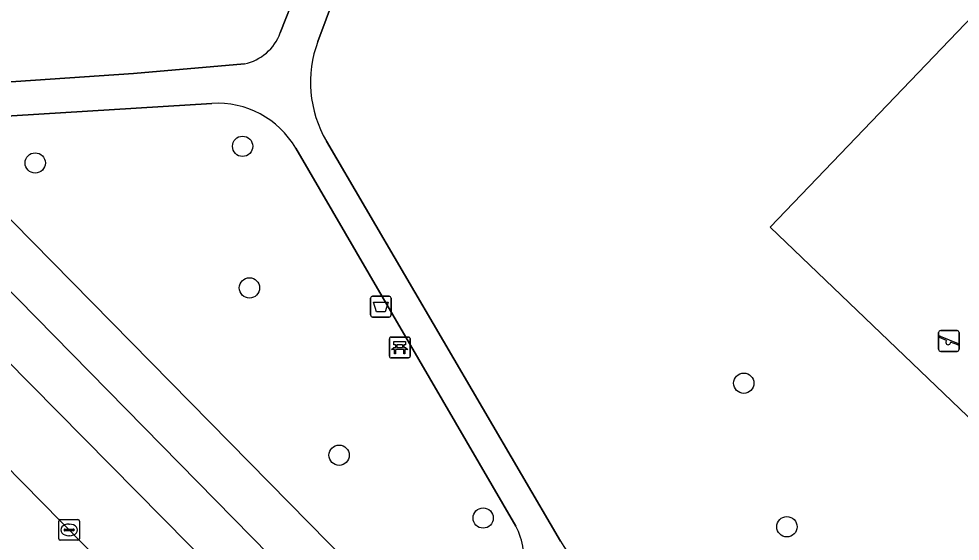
# Model space of a CAD drawing. Extents: x 158472 to 159562, y 388525 to 389606.
# Drawn here: x 159160.92 to 159206.26, y 389132.09 to 389157.25 of the extents above; entities that cross this region are included whole.
import ezdxf

# ---------------------------------------------------------------- set-up
doc = ezdxf.new("R2010")
doc.units = 0
for name, color, linetype in [('IMGEO_Afvalbak', 7, 'Continuous'), ('IMGEO_Bank', 7, 'Continuous'), ('IMGEO_Berm_groen', 7, 'Continuous'), ('IMGEO_Boom', 7, 'Continuous'), ('IMGEO_Groenvoorziening', 7, 'Continuous'), ('IMGEO_Kolk', 7, 'Continuous'), ('IMGEO_Rijbaan_lokaal_gesloten', 7, 'Continuous'), ('IMGEO_Speelvoorziening', 7, 'Continuous'), ('IMGEO_Voetpad_halfverhard', 7, 'Continuous'), ('IMGEO_Voetpad_open', 7, 'Continuous')]:
    doc.layers.add(name, color=color, linetype=linetype)

msp = doc.modelspace()

# ---------------------------------------------------------------- linework, layer by layer
at = {"layer": 'IMGEO_Afvalbak'}
for p, q in [((159177.864, 389142.989), (159177.864, 389143.789)), ((159177.864, 389143.789), (159177.864, 389142.989)), ((159177.964, 389143.889), (159178.754, 389143.889)), ((159178.754, 389143.889), (159177.964, 389143.889)), ((159178.854, 389143.789), (159178.854, 389142.989)), ((159178.854, 389142.989), (159178.854, 389143.789)), ((159178.754, 389142.889), (159177.964, 389142.889)), ((159177.964, 389142.889), (159178.754, 389142.889))]:
    msp.add_line(p, q, dxfattribs=at)
msp.add_lwpolyline([(159178.007, 389143.603), (159178.711, 389143.603), (159178.562, 389143.133), (159178.156, 389143.133), (159178.007, 389143.603)], dxfattribs=at)
for centre, start, end in [((159177.964, 389143.789), 90, 180), ((159177.964, 389143.789), 90, 180), ((159178.754, 389143.789), 0, 90), ((159178.754, 389143.789), 360, 90), ((159177.964, 389142.989), 180, 270), ((159177.964, 389142.989), 180, 270), ((159178.754, 389142.989), 270, 0), ((159178.754, 389142.989), 270, 0)]:
    msp.add_arc(centre, 0.1, start, end, dxfattribs=at)
at = {"layer": 'IMGEO_Bank'}
for p, q in [((159178.768, 389141), (159178.768, 389141.841)), ((159178.768, 389141.841), (159178.768, 389141)), ((159178.843, 389141.925), (159179.684, 389141.925)), ((159179.684, 389141.925), (159178.843, 389141.925)), ((159179.768, 389141.85), (159179.768, 389141.009)), ((159179.768, 389141.009), (159179.768, 389141.85)), ((159179.465, 389141.323), (159179.072, 389141.323)), ((159179.077, 389141.431), (159179.077, 389141.537)), ((159179.121, 389141.537), (159179.121, 389141.431)), ((159179.409, 389141.543), (159179.127, 389141.543)), ((159179.127, 389141.425), (159179.409, 389141.425)), ((159179.415, 389141.431), (159179.415, 389141.537)), ((159179.459, 389141.537), (159179.459, 389141.431)), ((159179.693, 389140.925), (159178.852, 389140.925)), ((159178.852, 389140.925), (159179.693, 389140.925))]:
    msp.add_line(p, q, dxfattribs=at)
for points in [[(159179.071, 389141.543), (159178.985, 389141.543), (159178.985, 389141.704), (159179.548, 389141.704), (159179.548, 389141.543), (159179.465, 389141.543)], [(159179.015, 389141.323), (159178.873, 389141.323), (159178.985, 389141.425), (159179.071, 389141.425)], [(159179.065, 389141.316), (159179.065, 389141.109), (159179.022, 389141.109), (159179.022, 389141.316)], [(159179.465, 389141.425), (159179.548, 389141.425), (159179.66, 389141.323), (159179.521, 389141.323)], [(159179.515, 389141.316), (159179.515, 389141.109), (159179.471, 389141.109), (159179.471, 389141.316)]]:
    msp.add_lwpolyline(points, dxfattribs=at)
for centre, radius, start, end in [((159178.846, 389141.847), 0.0779, 92.4484, 184.2845), ((159178.846, 389141.847), 0.0779, 92.4484, 184.2845), ((159179.69, 389141.847), 0.0779, 2.4484, 94.2845), ((159179.69, 389141.847), 0.0779, 2.4484, 94.2845), ((159179.015, 389141.316), 0.00671, 2.8957, 87.1043), ((159179.072, 389141.316), 0.00671, 92.8957, 177.1043), ((159179.07, 389141.536), 0.00671, 2.8957, 87.1043), ((159179.07, 389141.432), 0.00671, 272.8957, 357.1043), ((159179.127, 389141.536), 0.00671, 92.8957, 177.1043), ((159179.127, 389141.432), 0.00671, 182.8957, 267.1043), ((159179.409, 389141.536), 0.00671, 2.8957, 87.1043), ((159179.409, 389141.432), 0.00671, 272.8957, 357.1043), ((159179.466, 389141.536), 0.00671, 92.8957, 177.1043), ((159179.466, 389141.432), 0.00671, 182.8957, 267.1043), ((159179.464, 389141.316), 0.00671, 2.8957, 87.1043), ((159179.521, 389141.316), 0.00671, 92.8957, 177.1043), ((159178.846, 389141.003), 0.0779, 182.4484, 274.2845), ((159178.846, 389141.003), 0.0779, 182.4484, 274.2845), ((159179.69, 389141.003), 0.0779, 272.4484, 4.2845), ((159179.69, 389141.003), 0.0779, 272.4484, 4.2845)]:
    msp.add_arc(centre, radius, start, end, dxfattribs=at)
at = {"layer": 'IMGEO_Berm_groen'}
msp.add_lwpolyline([(159176.995, 389118.821), (159176.308, 389119.517), (159172.136, 389123.74), (159162.954, 389133.033), (159155.566, 389140.54), (159150.027, 389146.168), (159145.867, 389150.327), (159144.226, 389151.978)], dxfattribs=at)
at = {"layer": 'IMGEO_Boom'}
for centre in [(159171.7, 389151.109), (159161.71, 389150.307), (159172.028, 389144.289), (159195.839, 389139.7), (159176.349, 389136.234), (159183.286, 389133.209), (159197.918, 389132.79)]:
    msp.add_circle(centre, 0.489, dxfattribs=at)
at = {"layer": 'IMGEO_Groenvoorziening'}
for points in [[(159211.557, 389133.376), (159239.34, 389162.364), (159224.901, 389176.203), (159197.118, 389147.215)], [(159239.34, 389162.364), (159211.557, 389133.376), (159197.118, 389147.215), (159224.901, 389176.203)]]:
    msp.add_lwpolyline(points, close=True, dxfattribs=at)
for points in [[(159173.51, 389156.569), (159175.083, 389160.57), (159179.27, 389171.218)], [(159180.582, 389170.282), (159175.322, 389156.156)], [(159151.48, 389156.759), (159154.393, 389153.799), (159166.447, 389154.614), (159171.786, 389155.087)], [(159170.221, 389153.175), (159155.882, 389152.286), (159181.518, 389126.237), (159183.268, 389127.975)], [(159175.737, 389151.36), (159187.006, 389132.095)], [(159184.855, 389132.818), (159174.261, 389151.017)]]:
    msp.add_lwpolyline(points, dxfattribs=at)
for centre, radius, start, end in [((159171.333, 389157.358), 2.316, 281.2855, 340.0811), ((159180.589, 389154.196), 5.62, 159.5858, 210.3052), ((159170.492, 389148.822), 4.362, 30.2189, 93.5625), ((159182.435, 389131.432), 2.788, 341.5279, 29.7983), ((159191.567, 389134.76), 5.282, 210.2988, 262.8241)]:
    msp.add_arc(centre, radius, start, end, dxfattribs=at)
at = {"layer": 'IMGEO_Kolk'}
for p, q in [((159162.843, 389132.21), (159162.843, 389133.062)), ((159162.918, 389133.136), (159163.77, 389133.136)), ((159163.844, 389133.062), (159163.844, 389132.21)), ((159163.102, 389132.63), (159163.102, 389132.642)), ((159163.145, 389132.679), (159163.543, 389132.679)), ((159163.331, 389132.916), (159163.356, 389132.916)), ((159163.586, 389132.642), (159163.586, 389132.63)), ((159163.54, 389132.593), (159163.142, 389132.593)), ((159163.354, 389132.356), (159163.329, 389132.356)), ((159163.77, 389132.136), (159162.918, 389132.136))]:
    msp.add_line(p, q, dxfattribs=at)
for points in [[(159162.843, 389132.21), (159162.843, 389133.062)], [(159162.918, 389133.136), (159163.77, 389133.136)], [(159163.844, 389133.062), (159163.844, 389132.21)], [(159163.77, 389132.136), (159162.918, 389132.136)]]:
    msp.add_lwpolyline(points, dxfattribs=at)
for centre, radius, start, end in [((159162.92, 389133.06), 0.0765, 91.552, 178.448), ((159162.92, 389133.06), 0.0765, 91.552, 178.448), ((159163.768, 389133.06), 0.0765, 1.552, 88.448), ((159163.768, 389133.06), 0.0765, 1.552, 88.448), ((159163.142, 389132.639), 0.0403, 85.8775, 175.7526), ((159163.139, 389132.629), 0.0366, 178.938, 274.7102), ((159163.543, 389132.636), 0.043, 264.8664, 352.4533), ((159163.547, 389132.641), 0.0386, 1.7309, 96.639), ((159162.92, 389132.212), 0.0765, 181.552, 268.448), ((159162.92, 389132.212), 0.0765, 181.552, 268.448), ((159163.768, 389132.212), 0.0765, 271.552, 358.448), ((159163.768, 389132.212), 0.0765, 271.552, 358.448)]:
    msp.add_arc(centre, radius, start, end, dxfattribs=at)
for centre, major_axis, ratio, start_param, end_param in [((159163.33, 389132.636), (-0.387, 0.002), 0.722429, 4.712389, 7.853982), ((159163.355, 389132.636), (-0.39, 0.002), 0.717154, 1.570796, 4.712389)]:
    msp.add_ellipse(centre, major_axis=major_axis, ratio=ratio, start_param=start_param, end_param=end_param, dxfattribs=at)
at = {"layer": 'IMGEO_Rijbaan_lokaal_gesloten'}
for points in [[(159145.042, 389156.293), (159177.987, 389122.943), (159193.637, 389107.056), (159193.975, 389107.383), (159195.309, 389108.673), (159175.579, 389128.795), (159154.825, 389149.919), (159147.841, 389156.971)], [(159144.226, 389151.978), (159145.867, 389150.327), (159150.027, 389146.168), (159155.566, 389140.54), (159162.954, 389133.033), (159172.136, 389123.74), (159176.308, 389119.517), (159176.995, 389118.821), (159187.175, 389108.509), (159189.944, 389105.704), (159191.065, 389104.568), (159193.637, 389107.056), (159177.987, 389122.943), (159145.042, 389156.293)]]:
    msp.add_lwpolyline(points, dxfattribs=at)
at = {"layer": 'IMGEO_Speelvoorziening'}
for p, q in [((159205.223, 389141.336), (159205.223, 389142.136)), ((159205.223, 389142.136), (159205.223, 389141.336)), ((159205.323, 389142.236), (159206.113, 389142.236)), ((159206.113, 389142.236), (159205.323, 389142.236)), ((159206.213, 389142.136), (159206.213, 389141.336)), ((159206.213, 389141.336), (159206.213, 389142.136)), ((159205.606, 389141.764), (159205.267, 389141.901)), ((159205.292, 389141.961), (159206.168, 389141.608)), ((159206.144, 389141.548), (159205.804, 389141.685)), ((159206.113, 389141.236), (159205.323, 389141.236)), ((159205.323, 389141.236), (159206.113, 389141.236))]:
    msp.add_line(p, q, dxfattribs=at)
for centre, radius, start, end in [((159205.323, 389142.136), 0.1, 90, 180), ((159205.323, 389142.136), 0.1, 90, 180), ((159206.113, 389142.136), 0.1, 0, 90), ((159206.113, 389142.136), 0.1, 360, 90), ((159205.28, 389141.931), 0.0327, 68.078, 248.078), ((159205.685, 389141.674), 0.12, 130.9928, 5.1632), ((159205.323, 389141.336), 0.1, 180, 270), ((159205.323, 389141.336), 0.1, 180, 270), ((159206.113, 389141.336), 0.1, 270, 0), ((159206.113, 389141.336), 0.1, 270, 0), ((159206.156, 389141.578), 0.0327, 248.078, 68.078)]:
    msp.add_arc(centre, radius, start, end, dxfattribs=at)
at = {"layer": 'IMGEO_Voetpad_halfverhard'}
for points in [[(159179.27, 389171.218), (159175.083, 389160.57), (159173.51, 389156.569)], [(159175.322, 389156.156), (159180.582, 389170.282)], [(159171.786, 389155.087), (159166.447, 389154.614), (159154.393, 389153.799), (159155.882, 389152.286), (159170.221, 389153.175)], [(159187.006, 389132.095), (159175.737, 389151.36)], [(159174.261, 389151.017), (159184.855, 389132.818)]]:
    msp.add_lwpolyline(points, dxfattribs=at)
for centre, radius, start, end in [((159171.333, 389157.358), 2.316, 281.2855, 340.0811), ((159180.589, 389154.196), 5.62, 159.5858, 210.3052), ((159170.492, 389148.822), 4.362, 30.2189, 93.5625), ((159182.435, 389131.432), 2.788, 341.5279, 29.7983), ((159191.567, 389134.76), 5.282, 210.2988, 262.8241)]:
    msp.add_arc(centre, radius, start, end, dxfattribs=at)
at = {"layer": 'IMGEO_Voetpad_open'}
for points in [[(159147.841, 389156.971), (159154.825, 389149.919), (159175.579, 389128.795), (159195.309, 389108.673), (159196.795, 389107.157), (159198.022, 389105.945), (159199.167, 389104.913)], [(159182.575, 389125.162), (159181.518, 389126.237), (159155.882, 389152.286), (159154.393, 389153.799), (159151.48, 389156.759)]]:
    msp.add_lwpolyline(points, dxfattribs=at)

doc.saveas('drawing.dxf')
